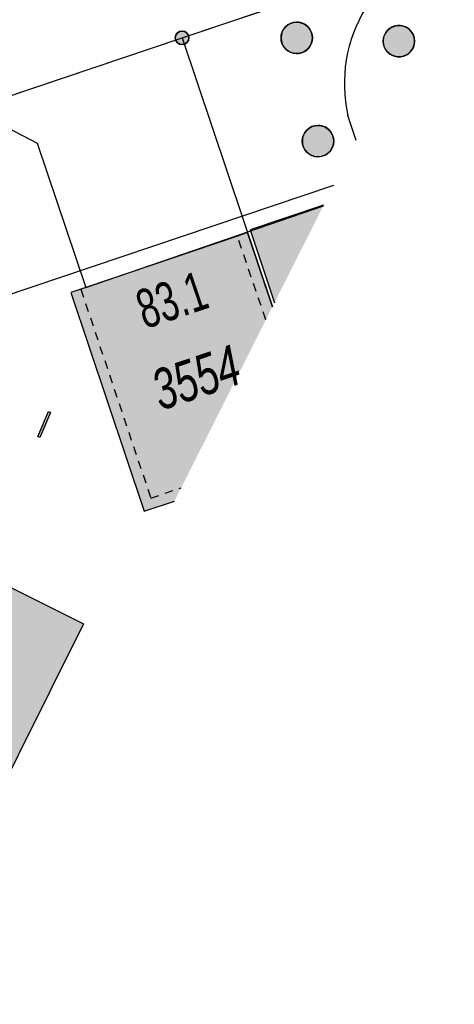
# Model space of a CAD drawing. Header units: metres. Extents: x 2695560 to 2696939, y 1260491 to 1262050.
# Tile 710 of 1005: x 2696505 to 2696516, y 1260792 to 1260816. Entities that reach past the tile are written whole.
import ezdxf

# ---------------------------------------------------------------- set-up
doc = ezdxf.new("R2010")
doc.units = ezdxf.units.M
doc.linetypes.add('AUSGEZOGEN', pattern=[0])
doc.linetypes.add('VERDECKT2_S2', pattern=[0.36, 0.2, -0.16])
for name, color, linetype in [('XR$1$AV_Flächen (EO)', 7, 'AUSGEZOGEN'), ('XR$1$AV_Gebäudeflächen (BB)', 7, 'AUSGEZOGEN'), ('XR$1$AV_Gebäudeflächen (EO)', 7, 'AUSGEZOGEN'), ('XR$1$AV_Gebäudeflächen ut.', 7, 'AUSGEZOGEN'), ('XR$1$AV_Grenzpunkte', 7, 'AUSGEZOGEN'), ('XR$1$AV_Haus-Nr.', 7, 'AUSGEZOGEN'), ('XR$1$AV_Linien (BB)', 7, 'AUSGEZOGEN'), ('XR$1$AV_Linien (EO)', 7, 'AUSGEZOGEN'), ('XR$1$AV_Versicherung-Nr.', 7, 'AUSGEZOGEN'), ('XR$1$AW_LK_Schachtdeckel', 24, 'AUSGEZOGEN'), ('XR$1$GA_LK_Rohrleitungsteil', 32, 'AUSGEZOGEN'), ('XR$1$Liegenschaftsgrenzen', 7, 'AUSGEZOGEN'), ('XR$1$PFAV', 255, 'AUSGEZOGEN'), ('XR$1$PFAW', 255, 'AUSGEZOGEN'), ('XR$1$RP_Abstandslinie', 7, 'AUSGEZOGEN')]:
    doc.layers.add(name, color=color, linetype=linetype)
doc.styles.add('ARIAL', font='arial.ttf')

# ---------------------------------------------------------------- blocks, each defined once
blk = doc.blocks.new('COMPLEXOBJECT_213')
at = {"layer": 'XR$1$AV_Linien (BB)', "color": 7, "linetype": 'AUSGEZOGEN', "transparency": 33554687}
blk.add_line((6512.419, 10813.237), (6512.219, 10813.834), dxfattribs=at)
for centre, radius, start, end in [((6515.597, 10814.595), 3.463, 120.9703, 148.3878), ((6515.592, 10814.596), 3.458, 148.3623, 192.7274)]:
    blk.add_arc(centre, radius, start, end, dxfattribs=at)
blk = doc.blocks.new('BAV15')
at = {"layer": 'XR$1$PFAV', "transparency": 33554687}
blk.add_hatch(color=7, dxfattribs=at).paths.add_polyline_path([(0.5, 0), (0.49, 0.101), (0.459, 0.197), (0.41, 0.286), (0.344, 0.362), (0.264, 0.424), (0.174, 0.469), (0.076, 0.494), (-0.025, 0.499), (-0.125, 0.484), (-0.22, 0.449), (-0.306, 0.395), (-0.379, 0.326), (-0.437, 0.243), (-0.477, 0.15), (-0.497, 0.051), (-0.497, -0.051), (-0.477, -0.15), (-0.437, -0.243), (-0.379, -0.326), (-0.306, -0.395), (-0.22, -0.449), (-0.125, -0.484), (-0.025, -0.499), (0.076, -0.494), (0.174, -0.469), (0.264, -0.424), (0.344, -0.362), (0.41, -0.286), (0.459, -0.197), (0.49, -0.101)])
at = {"color": 7, "transparency": 33554687}
for start, end in [(90, 270), (270, 90)]:
    blk.add_arc((0, 0), 0.5, start, end, dxfattribs=at)
at = {"layer": 'XR$1$PFAV', "transparency": 33554687}
blk.add_circle((0, 0), 0.5, dxfattribs=at)
blk = doc.blocks.new('BAW2082')
at = {"layer": 'XR$1$PFAW', "transparency": 33554687}
blk.add_hatch(color=7, dxfattribs=at).paths.add_polyline_path([(0.509, -0.003), (0.499, 0.098), (0.469, 0.194), (0.42, 0.283), (0.354, 0.359), (0.274, 0.421), (0.183, 0.466), (0.085, 0.491), (-0.016, 0.496), (-0.116, 0.481), (-0.211, 0.446), (-0.297, 0.392), (-0.37, 0.323), (-0.428, 0.24), (-0.468, 0.147), (-0.488, 0.047), (-0.488, -0.054), (-0.468, -0.153), (-0.428, -0.246), (-0.37, -0.329), (-0.297, -0.398), (-0.211, -0.452), (-0.116, -0.487), (-0.016, -0.502), (0.085, -0.497), (0.183, -0.472), (0.274, -0.427), (0.354, -0.366), (0.42, -0.289), (0.469, -0.2), (0.499, -0.104)])
at = {"transparency": 33554687}
for start, end in [(91.1948, 268.8052), (268.8052, 91.1948)]:
    blk.add_arc((0.01, 0), 0.5, start, end, dxfattribs=at)
at = {"layer": 'XR$1$PFAW', "transparency": 33554687}
blk.add_circle((0.009, -0.003), 0.5, dxfattribs=at)
blk = doc.blocks.new('BGA2013')
at = {"transparency": 33554687}
blk.add_hatch(color=36, dxfattribs=at).paths.add_polyline_path([(-0.291, -0.409), (0.352, 0.357), (0.291, 0.409), (-0.352, -0.357)])
at = {"color": 32, "transparency": 33554687}
blk.add_lwpolyline([(-0.291, -0.409), (-0.352, -0.357), (0.291, 0.409), (0.352, 0.357), (-0.291, -0.409)], close=True, dxfattribs=at)

msp = doc.modelspace()

# ---------------------------------------------------------------- hatches: boundary and pattern name
at = {"layer": 'XR$1$AV_Gebäudeflächen (BB)', "true_color": 0xd2d2d2, "transparency": 33554687}
msp.add_hatch(color=254, dxfattribs=at).paths.add_polyline_path([(2696497.351, 1260800.404), (2696504.527, 1260796.8), (2696506.875, 1260801.504), (2696499.69, 1260805.09)])
at = {"layer": 'XR$1$AV_Gebäudeflächen (EO)', "true_color": 0xebebeb, "transparency": 33554687}
msp.add_hatch(color=7, dxfattribs=at).paths.add_polyline_path([(2696509.049, 1260804.439), (2696511.388, 1260809.078), (2696510.788, 1260810.847), (2696510.551, 1260810.766), (2696506.934, 1260809.54), (2696506.811, 1260809.498), (2696506.574, 1260809.419), (2696508.324, 1260804.193)])
at = {"layer": 'XR$1$AV_Gebäudeflächen ut.', "true_color": 0xf5f5f5, "transparency": 33554687}
msp.add_hatch(color=7, dxfattribs=at).paths.add_polyline_path([(2696511.436, 1260809.173), (2696512.609, 1260811.501), (2696510.859, 1260810.915)])

# ---------------------------------------------------------------- linework, layer by layer
at = {"layer": 'XR$1$AV_Flächen (EO)', "color": 7, "linetype": 'AUSGEZOGEN', "transparency": 33554687}
for p, q in [((2696512.609, 1260811.501), (2696510.859, 1260810.915)), ((2696510.859, 1260810.915), (2696511.436, 1260809.173)), ((2696508.324, 1260804.193), (2696509.049, 1260804.439))]:
    msp.add_line(p, q, dxfattribs=at)
msp.add_lwpolyline([(2696511.388, 1260809.078), (2696510.788, 1260810.847), (2696510.551, 1260810.766), (2696506.934, 1260809.54), (2696506.811, 1260809.498), (2696506.574, 1260809.419), (2696508.324, 1260804.193)], dxfattribs=at)
at = {"layer": 'XR$1$AV_Linien (BB)', "color": 7, "linetype": 'AUSGEZOGEN', "transparency": 33554687}
for points in [[(2696504.192, 1260813.803), (2696509.23, 1260815.5), (2696514.785, 1260817.374)], [(2696504.192, 1260813.803), (2696505.767, 1260812.983), (2696506.934, 1260809.54), (2696512.603, 1260811.488)], [(2696497.351, 1260800.404), (2696499.69, 1260805.09), (2696506.875, 1260801.504), (2696504.527, 1260796.8)]]:
    msp.add_lwpolyline(points, dxfattribs=at)
at = {"layer": 'XR$1$AV_Linien (EO)', "color": 7, "linetype": 'VERDECKT2_S2', "transparency": 33554687}
msp.add_line((2696511.23, 1260808.764), (2696510.551, 1260810.766), dxfattribs=at)
msp.add_lwpolyline([(2696506.811, 1260809.498), (2696508.481, 1260804.51), (2696509.21, 1260804.757)], dxfattribs=at)
at = {"layer": 'XR$1$Liegenschaftsgrenzen', "color": 7, "linetype": 'AUSGEZOGEN', "transparency": 33554687}
for q in [(2696515.73, 1260817.693), (2696511.386, 1260809.075)]:
    msp.add_line((2696509.23, 1260815.5), q, dxfattribs=at)
msp.add_lwpolyline([(2696490.05, 1260804.07), (2696493.14, 1260810.08), (2696509.23, 1260815.5)], dxfattribs=at)
at = {"layer": 'XR$1$RP_Abstandslinie', "color": 7, "linetype": 'AUSGEZOGEN', "transparency": 33554687}
msp.add_lwpolyline([(2696512.849, 1260811.976), (2696496.28, 1260806.39), (2696489.15, 1260792.42)], dxfattribs=at)

# ---------------------------------------------------------------- block references
at = {"layer": 'XR$1$AV_Grenzpunkte', "color": 7, "linetype": 'AUSGEZOGEN', "lineweight": -3, "transparency": 33554687, "xscale": 0.3249999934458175, "yscale": 0.3249999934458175}
msp.add_blockref('BAV15', (2696509.23, 1260815.5), dxfattribs=at)
at = {"layer": 'XR$1$AV_Linien (BB)', "color": 7, "linetype": 'AUSGEZOGEN', "lineweight": -3, "transparency": 33554687}
msp.add_blockref('COMPLEXOBJECT_213', (2690000.97, 1249999.81), dxfattribs=at)
at = {"layer": 'XR$1$AW_LK_Schachtdeckel', "color": 24, "linetype": 'AUSGEZOGEN', "lineweight": -3, "transparency": 33554687, "xscale": 0.7499999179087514, "yscale": 0.7499999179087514}
for p in [(2696511.96, 1260815.501), (2696512.469, 1260813.035)]:
    msp.add_blockref('BAW2082', p, dxfattribs=at)
at = {"layer": 'XR$1$AW_LK_Schachtdeckel', "color": 24, "linetype": 'AUSGEZOGEN', "lineweight": -3, "transparency": 33554687, "xscale": 0.7499999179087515, "yscale": 0.7499999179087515, "rotation": 108.206649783}
msp.add_blockref('BAW2082', (2696514.407, 1260815.413), dxfattribs=at)
at = {"layer": 'XR$1$GA_LK_Rohrleitungsteil', "color": 32, "linetype": 'AUSGEZOGEN', "lineweight": -3, "transparency": 33554687, "xscale": 0.6499999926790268, "yscale": 0.6499999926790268, "rotation": 16.62479999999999}
msp.add_blockref('BGA2013', (2696505.935, 1260806.264), dxfattribs=at)

# ---------------------------------------------------------------- texts
at = {"layer": 'XR$1$AV_Haus-Nr.', "color": 7, "transparency": 33554687, "insert": (2696508.837, 1260809.687), "char_height": 0.92968, "width": 2.03566, "attachment_point": 2, "rotation": 18.5112, "style": 'ARIAL'}
msp.add_mtext('\\W0.66;83.1', dxfattribs=at)
at = {"layer": 'XR$1$AV_Versicherung-Nr.', "color": 7, "transparency": 33554687, "insert": (2696509.564, 1260807.382), "char_height": 0.96842, "width": 2.46457, "attachment_point": 5, "rotation": 18.7317, "style": 'ARIAL'}
msp.add_mtext('\\A1;{\\fArial|i1|b0;\\H0.968418;\\W0.700000;\\C7;3554}\\P', dxfattribs=at)

doc.saveas('drawing.dxf')
